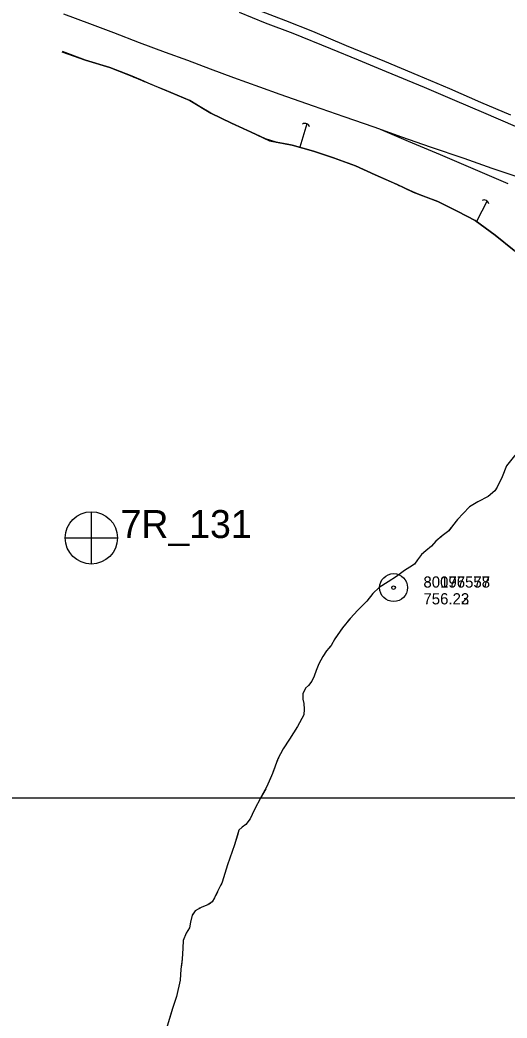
# Model space of a CAD drawing. Extents: x 591954 to 597000, y 198576 to 213500.
# Drawn here: x 595615 to 595876, y 203882 to 204417 of the extents above; entities that cross this region are included whole.
import ezdxf

# ---------------------------------------------------------------- set-up
doc = ezdxf.new("R2010")
doc.units = 0
for name, color, linetype in [('Level 10', 7, 'Continuous'), ('Level 11', 7, 'Continuous'), ('Level 15', 7, 'Continuous'), ('Level 19', 7, 'Continuous'), ('Level 4', 7, 'Continuous'), ('Level 6', 7, 'Continuous')]:
    doc.layers.add(name, color=color, linetype=linetype)

msp = doc.modelspace()

# ---------------------------------------------------------------- linework, layer by layer
at = {"layer": 'Level 10'}
for q in [(597000, 204000), (597000, 204000), (596500, 204000), (597000, 204000)]:
    msp.add_line((595000, 204000), q, dxfattribs=at)
at = {"layer": 'Level 11'}
for points in [[(595732.67, 204421.31), (595746.68, 204415.71), (595761.46, 204410.01), (595781.67, 204401.83), (595796.43, 204395.74), (595811.49, 204389.62), (595831.76, 204381.1), (595848.12, 204374.08), (595863.58, 204367.57), (595880.63, 204360.19)], [(595732.67, 204421.31), (595746.68, 204415.71), (595761.46, 204410.01), (595781.67, 204401.83), (595796.43, 204395.74), (595811.49, 204389.62), (595831.76, 204381.1), (595848.12, 204374.08), (595863.58, 204367.57), (595880.63, 204360.19)], [(595732.67, 204421.31), (595746.68, 204415.71), (595761.46, 204410.01), (595781.67, 204401.83), (595796.43, 204395.74), (595811.49, 204389.62), (595831.76, 204381.1), (595848.12, 204374.08), (595863.58, 204367.57), (595880.63, 204360.19)], [(595742.95, 204422.51), (595757.43, 204416.87), (595771.93, 204411.17), (595789.96, 204403.57), (595810.49, 204395.15), (595828.43, 204387.61), (595845.4, 204380.38), (595861.94, 204373.09), (595878.14, 204366.3)], [(595742.95, 204422.51), (595757.43, 204416.87), (595771.93, 204411.17), (595789.96, 204403.57), (595810.49, 204395.15), (595828.43, 204387.61), (595845.4, 204380.38), (595861.94, 204373.09), (595878.14, 204366.3)], [(595742.95, 204422.51), (595757.43, 204416.87), (595771.93, 204411.17), (595789.96, 204403.57), (595810.49, 204395.15), (595828.43, 204387.61), (595845.4, 204380.38), (595861.94, 204373.09), (595878.14, 204366.3)], [(595638.43, 204420.47), (595652.48, 204415.25), (595665.39, 204410.42), (595679, 204405.1), (595693.04, 204399.99), (595704.93, 204395.66), (595717.08, 204391), (595729.63, 204386.41), (595743.51, 204381.25), (595754.39, 204377.45), (595772.37, 204371.07), (595788.7, 204365.42), (595804.92, 204359.86), (595819.68, 204354.55), (595835.1, 204349.16), (595853.05, 204342.99), (595868.09, 204337.72), (595880.9, 204333.33)], [(595638.43, 204420.47), (595652.48, 204415.25), (595665.39, 204410.42), (595679, 204405.1), (595693.04, 204399.99), (595704.93, 204395.66), (595717.08, 204391), (595729.63, 204386.41), (595743.51, 204381.25), (595754.39, 204377.45), (595772.37, 204371.07), (595788.7, 204365.42), (595804.92, 204359.86), (595819.68, 204354.55), (595835.1, 204349.16), (595853.05, 204342.99), (595868.09, 204337.72), (595880.9, 204333.33)], [(595638.43, 204420.47), (595652.48, 204415.25), (595665.39, 204410.42), (595679, 204405.1), (595693.04, 204399.99), (595704.93, 204395.66), (595717.08, 204391), (595729.63, 204386.41), (595743.51, 204381.25), (595754.39, 204377.45), (595772.37, 204371.07), (595788.7, 204365.42), (595804.92, 204359.86), (595819.68, 204354.55), (595835.1, 204349.16), (595853.05, 204342.99), (595868.09, 204337.72), (595880.9, 204333.33)], [(595808.2, 204358.68), (595823.21, 204352.23), (595840.46, 204345.1), (595876.68, 204329.53)], [(595808.2, 204358.68), (595823.21, 204352.23), (595840.46, 204345.1), (595876.68, 204329.53)], [(595808.2, 204358.68), (595823.21, 204352.23), (595840.46, 204345.1), (595876.68, 204329.53)]]:
    msp.add_lwpolyline(points, dxfattribs=at)
at = {"layer": 'Level 15'}
for centre, start, end in [((595767.96, 204359.24), 14.9794, 121.219), ((595767.96, 204359.24), 14.9794, 121.219), ((595767.96, 204359.24), 14.9794, 121.219), ((595864.03, 204318.14), 10.4794, 116.719), ((595864.03, 204318.14), 10.4794, 116.719), ((595864.03, 204318.14), 10.4794, 116.719)]:
    msp.add_arc(centre, 2.5, start, end, dxfattribs=at)
at = {"layer": 'Level 19'}
for p, q in [((595674.45, 204387.36), (595668.87, 204389.56)), ((595679.96, 204384.99), (595674.45, 204387.36)), ((595685.49, 204382.65), (595679.96, 204384.99)), ((595768.91, 204361.55), (595765.19, 204348.88)), ((595746.77, 204353.43), (595741.36, 204356.02)), ((595752.47, 204351.71), (595746.77, 204353.43)), ((595758.36, 204350.59), (595752.47, 204351.71)), ((595827.36, 204324.3), (595821.89, 204326.77)), ((595832.96, 204322.14), (595827.36, 204324.3)), ((595865.52, 204320.14), (595859.9, 204309.1))]:
    msp.add_line(p, q, dxfattribs=at)
for points in [[(595637.59, 204400.03), (595650.28, 204395.7), (595663.32, 204391.71), (595673.36, 204387.82), (595683.63, 204383.41), (595692.61, 204379.75), (595706.3, 204374.02), (595717.44, 204367.17), (595728.56, 204361.75), (595738.76, 204357.26), (595749, 204352.36), (595761.06, 204350.08), (595772.44, 204346.76), (595783.14, 204343.33), (595794.93, 204338.88), (595805.62, 204334.15), (595817.07, 204329.07), (595825.92, 204324.85), (595839.15, 204319.76), (595849.94, 204314.51), (595859.23, 204309.59), (595869.82, 204301.82), (595880.04, 204293.63)], [(595637.59, 204400.03), (595650.28, 204395.7), (595663.32, 204391.71), (595673.36, 204387.82), (595683.63, 204383.41), (595692.61, 204379.75), (595706.3, 204374.02), (595717.44, 204367.17), (595728.56, 204361.75), (595738.76, 204357.26), (595749, 204352.36), (595761.06, 204350.08), (595772.44, 204346.76), (595783.14, 204343.33), (595794.93, 204338.88), (595805.62, 204334.15), (595817.07, 204329.07), (595825.92, 204324.85), (595839.15, 204319.76), (595849.94, 204314.51), (595859.23, 204309.59), (595869.82, 204301.82), (595880.04, 204293.63)], [(595637.59, 204400.03), (595650.28, 204395.7), (595663.32, 204391.71), (595673.36, 204387.82), (595683.63, 204383.41), (595692.61, 204379.75), (595706.3, 204374.02), (595717.44, 204367.17), (595728.56, 204361.75), (595738.76, 204357.26), (595749, 204352.36), (595761.06, 204350.08), (595772.44, 204346.76), (595783.14, 204343.33), (595794.93, 204338.88), (595805.62, 204334.15), (595817.07, 204329.07), (595825.92, 204324.85), (595839.15, 204319.76), (595849.94, 204314.51), (595859.23, 204309.59), (595869.82, 204301.82), (595880.04, 204293.63)], [(595668.87, 204389.56), (595663.32, 204391.71), (595650.28, 204395.7), (595638.02, 204400.26)], [(595668.87, 204389.56), (595670.74, 204388.84)], [(595668.87, 204389.56), (595670.74, 204388.84)], [(595674.45, 204387.36), (595676.29, 204386.57)], [(595674.45, 204387.36), (595676.29, 204386.57)], [(595679.96, 204384.99), (595681.8, 204384.2)], [(595679.96, 204384.99), (595681.8, 204384.2)], [(595711.81, 204370.63), (595706.3, 204374.02), (595692.61, 204379.75), (595685.49, 204382.65)], [(595741.36, 204356.02), (595728.56, 204361.75), (595717.44, 204367.17), (595711.81, 204370.63)], [(595741.36, 204356.02), (595743.16, 204355.15)], [(595741.36, 204356.02), (595743.16, 204355.15)], [(595752.47, 204351.71), (595754.43, 204351.34)], [(595786.1, 204342.21), (595783.14, 204343.33), (595772.44, 204346.76), (595761.06, 204350.08), (595758.36, 204350.59)], [(595816.47, 204329.33), (595805.62, 204334.15), (595794.93, 204338.88), (595786.1, 204342.21)], [(595816.47, 204329.33), (595817.07, 204329.07), (595818.28, 204328.49)], [(595816.47, 204329.33), (595817.07, 204329.07), (595818.28, 204328.49)], [(595821.89, 204326.77), (595817.07, 204329.07), (595816.47, 204329.33)], [(595821.89, 204326.77), (595823.7, 204325.91)], [(595821.89, 204326.77), (595823.7, 204325.91)], [(595827.36, 204324.3), (595829.22, 204323.58)], [(595827.36, 204324.3), (595829.22, 204323.58)], [(595859.1, 204309.66), (595849.94, 204314.51), (595839.15, 204319.76), (595832.96, 204322.14)], [(595884.94, 204289.18), (595880.04, 204293.63), (595869.82, 204301.82), (595859.23, 204309.59), (595859.1, 204309.66)], [(595886.88, 204190.38), (595886, 204188.91), (595880.23, 204183.51), (595875.89, 204178.06), (595873.54, 204172.25), (595870.9, 204166.69)], [(595870.9, 204166.69), (595869.71, 204164.69), (595866.17, 204161.7), (595860.61, 204158.8), (595856.04, 204156.08), (595852.64, 204152.54), (595849.73, 204149.37), (595847.07, 204145.85), (595844.97, 204143.3), (595841.53, 204140.48), (595838.08, 204137.61), (595835.67, 204135), (595832.69, 204132.55), (595830.42, 204130.5), (595828.19, 204127.62), (595826.68, 204125.39), (595824.2, 204123.72), (595821.25, 204122.01), (595816.96, 204118.81), (595812.61, 204115.94), (595807.63, 204112.91), (595804.34, 204109.55), (595801.1, 204105.49), (595796.34, 204100.66), (595792.24, 204096.25), (595788.01, 204091.28), (595783.97, 204085.26), (595781.98, 204081.71), (595779.44, 204078.88), (595777.59, 204075.75), (595775.29, 204071.89), (595773.89, 204068.35), (595772.81, 204065.34), (595771.69, 204062.52), (595769.9, 204060.3), (595768.23, 204058.75), (595766.86, 204055.86), (595766.86, 204052.91), (595767.28, 204050.65), (595767.58, 204047.55), (595767.41, 204044.58), (595763.91, 204038.25), (595759.71, 204031.56), (595756.18, 204026.36), (595753.42, 204020.93), (595750.56, 204013.08), (595747.52, 204006.09), (595744.54, 204000.61), (595740.7, 203993.36), (595738.52, 203988.85), (595736.29, 203985.73), (595734.24, 203984.31), (595732.56, 203982.67), (595730.09, 203974.8), (595726.45, 203964.05), (595723.62, 203954.86), (595721.12, 203949.79), (595719.45, 203946.36), (595718.22, 203944.24), (595715.8, 203942.6), (595712.65, 203941.46), (595709.06, 203939.48), (595707.45, 203937.09), (595706.64, 203933.4), (595706.1, 203930.38), (595704.21, 203927.5), (595702.64, 203923.57), (595702.49, 203919.47), (595702.12, 203913.42), (595701.4, 203908.13), (595700.98, 203902.33), (595699.14, 203893.49), (595696.89, 203886.99), (595694.05, 203877.54)], [(595870.9, 204166.69), (595869.71, 204164.69), (595866.17, 204161.7), (595860.61, 204158.8), (595856.04, 204156.08), (595852.64, 204152.54), (595849.73, 204149.37), (595848.99, 204148.38)], [(595846.55, 204145.21), (595845.28, 204143.67)], [(595837.68, 204137.18), (595836.32, 204135.71)], [(595842.25, 204141.07), (595841.53, 204140.48), (595840.7, 204139.8)], [(595833.33, 204133.07), (595832.69, 204132.55), (595830.42, 204130.5), (595828.19, 204127.62), (595826.68, 204125.39), (595824.2, 204123.72), (595821.25, 204122.01), (595816.96, 204118.81), (595812.61, 204115.94), (595811.06, 204115)], [(595811.06, 204115), (595807.63, 204112.91), (595804.34, 204109.55), (595801.1, 204105.49), (595796.34, 204100.66), (595792.24, 204096.25), (595790.76, 204094.51)], [(595788.17, 204091.46), (595788.01, 204091.28), (595787.03, 204089.82)], [(595784.81, 204086.49), (595783.97, 204085.26), (595783.72, 204084.81)], [(595781.69, 204081.38), (595780.35, 204079.9)], [(595778.1, 204076.61), (595777.59, 204075.75), (595775.29, 204071.89), (595773.89, 204068.35), (595772.81, 204065.34), (595771.69, 204062.52), (595769.9, 204060.3), (595768.23, 204058.75), (595766.86, 204055.86), (595766.86, 204052.91), (595767.26, 204050.76)], [(595767.26, 204050.76), (595767.28, 204050.65), (595767.58, 204047.55), (595767.41, 204044.58), (595763.91, 204038.25), (595759.71, 204031.56), (595756.18, 204026.36), (595755.55, 204025.13)], [(595753.74, 204021.56), (595753.42, 204020.93), (595752.98, 204019.71)], [(595751.61, 204015.96), (595750.93, 204014.08)], [(595749.39, 204010.39), (595748.59, 204008.55)], [(595746.89, 204004.93), (595744.54, 204000.61), (595740.7, 203993.36), (595738.52, 203988.85), (595736.29, 203985.73), (595734.24, 203984.31), (595732.56, 203982.67), (595731.9, 203980.59)], [(595731.9, 203980.59), (595730.09, 203974.8), (595726.45, 203964.05), (595723.62, 203954.86), (595722.75, 203953.09)], [(595720.98, 203949.51), (595720.1, 203947.71)], [(595718.18, 203944.21), (595716.52, 203943.09)], [(595712.86, 203941.53), (595712.65, 203941.46), (595711.09, 203940.6)], [(595708.12, 203938.08), (595707.45, 203937.09), (595706.64, 203933.4), (595706.1, 203930.38), (595704.21, 203927.5), (595702.64, 203923.57), (595702.49, 203919.47), (595702.12, 203913.42), (595701.7, 203910.34)], [(595701.7, 203910.34), (595701.4, 203908.13), (595700.98, 203902.33), (595699.14, 203893.49), (595696.89, 203886.99), (595695.44, 203882.15)]]:
    msp.add_lwpolyline(points, dxfattribs=at)
at = {"layer": 'Level 4'}
for p, q in [((595653.4, 204153.44), (595653.33, 204125.59)), ((595653.4, 204153.44), (595653.33, 204125.59)), ((595653.4, 204153.44), (595653.33, 204125.59)), ((595653.4, 204153.44), (595653.33, 204125.59)), ((595639.49, 204139.41), (595667.4, 204139.4)), ((595639.49, 204139.41), (595667.4, 204139.4)), ((595639.49, 204139.41), (595667.4, 204139.4)), ((595639.49, 204139.41), (595667.4, 204139.4))]:
    msp.add_line(p, q, dxfattribs=at)
msp.add_circle((595653.45, 204139.42), 14, dxfattribs=at)
msp.add_circle((595653.45, 204139.42), 14, dxfattribs=at)
msp.add_circle((595653.45, 204139.42), 14, dxfattribs=at)
msp.add_circle((595653.45, 204139.42), 14, dxfattribs=at)
at = {"layer": 'Level 6'}
for centre, radius in [((595815.42, 204112.77), 7.5), ((595815.42, 204112.77), 7.5), ((595815.42, 204112.77), 7.5), ((595815.42, 204112.77), 7.5), ((595815.43, 204112.77), 7.5), ((595815.43, 204112.77), 7.5), ((595815.43, 204112.77), 7.5), ((595815.43, 204112.77), 7.5), ((595815.42, 204112.77), 0.96), ((595815.42, 204112.77), 0.96), ((595815.42, 204112.77), 0.96), ((595815.42, 204112.77), 0.96), ((595815.43, 204112.77), 0.96), ((595815.43, 204112.77), 0.96), ((595815.43, 204112.77), 0.96), ((595815.43, 204112.77), 0.96)]:
    msp.add_circle(centre, radius, dxfattribs=at)

# ---------------------------------------------------------------- texts
at = {"layer": 'Level 4'}
msp.add_text('7R_131', height=15, dxfattribs=at).set_placement((595669.1, 204139.35))
msp.add_text('7R_131', height=15, dxfattribs=at).set_placement((595669.1, 204139.35))
msp.add_text('7R_131', height=15, dxfattribs=at).set_placement((595669.1, 204139.35))
msp.add_text('7R_131', height=15, dxfattribs=at).set_placement((595669.1, 204139.35))
at = {"layer": 'Level 6'}
for s, p in [('30096557', (595831.43, 204112.77)), ('30096557', (595831.43, 204112.77)), ('30096557', (595831.43, 204112.77)), ('30096557', (595831.43, 204112.77)), ('80177578', (595831.43, 204112.77)), ('80177578', (595831.43, 204112.77)), ('80177578', (595831.43, 204112.77)), ('80177578', (595831.43, 204112.77)), ('756.22', (595831.43, 204103.77)), ('756.23', (595831.43, 204103.77)), ('756.22', (595831.43, 204103.77)), ('756.23', (595831.43, 204103.77)), ('756.22', (595831.43, 204103.77)), ('756.23', (595831.43, 204103.77)), ('756.22', (595831.43, 204103.77)), ('756.23', (595831.43, 204103.77))]:
    msp.add_text(s, height=6, dxfattribs=at).set_placement(p)

doc.saveas('drawing.dxf')
